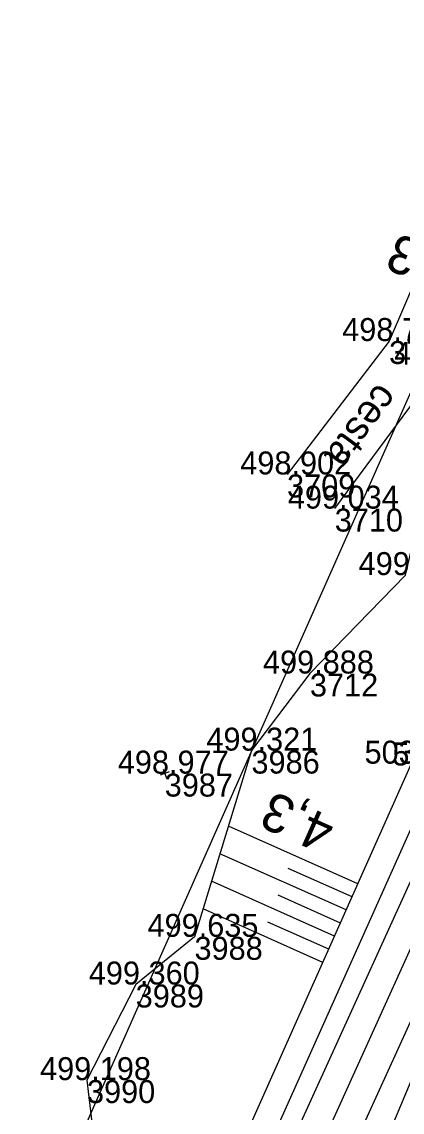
# Model space of a CAD drawing. Extents: x -1234191 to 23050, y -1290331 to -741191.
# Drawn here: x -864802.4 to -864782.5, y -1103878 to -1103821 of the extents above; entities that cross this region are included whole.
import ezdxf

# ---------------------------------------------------------------- set-up
doc = ezdxf.new("R2010")
doc.units = 0
for name, color, linetype in [('Vrstva 1', 7, 'Continuous'), ('Vrstva 4', 7, 'Continuous'), ('Vrstva 48', 7, 'Continuous'), ('Vrstva 49', 7, 'Continuous'), ('Vrstva 51', 7, 'Continuous'), ('Vrstva 53', 7, 'Continuous'), ('Vrstva 60', 7, 'Continuous'), ('Vrstva 61', 7, 'Continuous')]:
    doc.layers.add(name, color=color, linetype=linetype)

msp = doc.modelspace()

# ---------------------------------------------------------------- linework, layer by layer
at = {"layer": 'Vrstva 1'}
msp.add_lwpolyline([(-864742.93, -1103709.996), (-864743.322, -1103720.931), (-864744.881, -1103740.785), (-864746.479, -1103753.935), (-864747.494, -1103760.828), (-864751.09, -1103780.321), (-864755.8, -1103799.706), (-864761.696, -1103818.907), (-864765.694, -1103830.122), (-864769.495, -1103840.1), (-864772.781, -1103848.299), (-864778.142, -1103860.913), (-864787.322, -1103881.139), (-864796.999, -1103901.691), (-864815.614, -1103941.117), (-864831.342, -1103974.395), (-864846.425, -1104006.262), (-864858.229, -1104031.209), (-864882.501, -1104082.484), (-864901.047, -1104121.559), (-864916.565, -1104154.351)], dxfattribs=at)
at = {"layer": 'Vrstva 4'}
for points in [[(-864780.531, -1103859.909), (-864789.661, -1103880.267), (-864799.383, -1103900.636), (-864817.744, -1103939.874), (-864818.845, -1103942.244), (-864819.484, -1103943.565), (-864833.373, -1103973.372), (-864848.524, -1104005.032), (-864860.326, -1104029.991), (-864884.544, -1104081.125), (-864903.402, -1104120.668)], [(-864918.06, -1104153.787), (-864902.69, -1104120.731), (-864883.932, -1104081.495), (-864859.693, -1104030.428), (-864847.698, -1104005.571), (-864832.656, -1103973.803), (-864816.78, -1103940.448), (-864798.224, -1103901.125), (-864788.645, -1103880.497), (-864779.457, -1103860.305)], [(-864915.109, -1104155.037), (-864899.785, -1104122.194), (-864881.056, -1104082.879), (-864857.116, -1104031.825), (-864845.153, -1104006.824), (-864830.114, -1103975.069), (-864814.322, -1103941.628), (-864795.537, -1103902.318), (-864785.908, -1103881.806), (-864776.725, -1103861.661)], [(-864775.975, -1103861.988), (-864784.551, -1103882.436), (-864794.963, -1103903.002), (-864813.66, -1103942.732), (-864829.437, -1103975.736), (-864844.367, -1104007.474), (-864856.388, -1104032.192), (-864880.51, -1104083.317), (-864899.037, -1104122.419)]]:
    msp.add_lwpolyline(points, dxfattribs=at)
at = {"layer": 'Vrstva 48'}
for p, q in [((-864784.786, -1103866.095), (-864791.559, -1103863.076)), ((-864785.397, -1103867.465), (-864792.002, -1103864.521)), ((-864785.091, -1103866.78), (-864788.436, -1103865.289)), ((-864786.007, -1103868.835), (-864792.444, -1103865.966)), ((-864785.702, -1103868.15), (-864788.962, -1103866.697)), ((-864786.618, -1103870.205), (-864792.886, -1103867.411)), ((-864786.313, -1103869.52), (-864789.489, -1103868.105))]:
    msp.add_line(p, q, dxfattribs=at)
at = {"layer": 'Vrstva 49'}
for p, q in [((-864794.656, -1103860.248), (-864795.124, -1103860.424)), ((-864794.978, -1103860.102), (-864794.802, -1103860.57))]:
    msp.add_line(p, q, dxfattribs=at)
for points in [[(-864787.296, -1103855.104), (-864782.291, -1103849.957), (-864780.032, -1103840.256), (-864776.045, -1103831.354)], [(-864787.296, -1103855.104), (-864790.353, -1103859.134), (-864793.332, -1103868.868), (-864796.408, -1103871.361), (-864798.956, -1103876.358), (-864798.17, -1103882.994), (-864802.829, -1103893.128), (-864808.646, -1103896.418), (-864818.651, -1103912.574), (-864833.284, -1103928.593), (-864840.301, -1103937.854), (-864847.081, -1103961.734)], [(-864801.493, -1103900.254), (-864790.857, -1103879.714), (-864781.986, -1103859.815)]]:
    msp.add_lwpolyline(points, dxfattribs=at)
at = {"layer": 'Vrstva 51'}
for points in [[(-864766.409, -1103789.482), (-864772.425, -1103810.404), (-864778.347, -1103826.542), (-864783.155, -1103837.721)], [(-864785.997, -1103846.483), (-864780.433, -1103838.966), (-864775.194, -1103827.013), (-864769.449, -1103811.123)], [(-864783.155, -1103837.721), (-864788.49, -1103844.696)]]:
    msp.add_lwpolyline(points, dxfattribs=at)
at = {"layer": 'Vrstva 53'}
msp.add_lwpolyline([(-864851.8, -1103965.2), (-864832.93, -1103934.25), (-864802.44, -1103886.38), (-864769.72, -1103812.69), (-864751.48, -1103715.25), (-864751.19, -1103685.96), (-864767.18, -1103674.13), (-864782.08, -1103622.93), (-864787.15, -1103586.96), (-864794.59, -1103552.36), (-864798.3, -1103518.33), (-864820.12, -1103492.38), (-864862.25, -1103399.25), (-864883.05, -1103347.48), (-864889.03, -1103323.28), (-864892.77, -1103263.78)], dxfattribs=at)
at = {"layer": 'Vrstva 60'}
for p, q in [((-864783.155, -1103837.721), (-864783.155, -1103837.721)), ((-864788.49, -1103844.696), (-864788.49, -1103844.696)), ((-864785.997, -1103846.483), (-864785.997, -1103846.483)), ((-864787.296, -1103855.104), (-864787.296, -1103855.104)), ((-864790.353, -1103859.134), (-864790.353, -1103859.134)), ((-864794.89, -1103860.336), (-864794.89, -1103860.336)), ((-864793.332, -1103868.868), (-864793.332, -1103868.868)), ((-864796.408, -1103871.361), (-864796.408, -1103871.361)), ((-864798.956, -1103876.358), (-864798.956, -1103876.358))]:
    msp.add_line(p, q, dxfattribs=at)

# ---------------------------------------------------------------- texts
at = {"layer": 'Vrstva 48'}
for s, rotation, p in [('0,3', 156.3322, (-864779.283, -1103833.531)), ('4,3', 155.9726, (-864785.848, -1103862.734))]:
    msp.add_text(s, height=2, rotation=rotation, dxfattribs=at).set_placement(p)
at = {"layer": 'Vrstva 51'}
msp.add_text('cesta', height=1.5, rotation=233.4916, dxfattribs=at).set_placement((-864783.721, -1103839.84))
at = {"layer": 'Vrstva 60'}
for s, p in [('3708', (-864783.155, -1103838.921)), ('3709', (-864788.49, -1103845.896)), ('3710', (-864785.997, -1103847.683)), ('3712', (-864787.296, -1103856.304)), ('3986', (-864790.353, -1103860.334)), ('3987', (-864794.89, -1103861.536)), ('3988', (-864793.332, -1103870.068)), ('3989', (-864796.408, -1103872.561)), ('3990', (-864798.956, -1103877.558))]:
    msp.add_text(s, height=1.2, dxfattribs=at).set_placement(p)
at = {"layer": 'Vrstva 61'}
for s, p in [('498.754', (-864785.606, -1103837.721)), ('498.783', (-864782.885, -1103838.966)), ('498.902', (-864790.938, -1103844.696)), ('499.034', (-864788.448, -1103846.483)), ('499.955', (-864784.747, -1103849.957)), ('499.888', (-864789.75, -1103855.104)), ('499.321', (-864792.71, -1103859.134)), ('498.977', (-864797.342, -1103860.336)), ('503.670', (-864784.437, -1103859.815)), ('503.683', (-864782.983, -1103859.909)), ('499.635', (-864795.788, -1103868.868)), ('499.360', (-864798.859, -1103871.361)), ('499.198', (-864801.41, -1103876.358))]:
    msp.add_text(s, height=1.2, dxfattribs=at).set_placement(p)

doc.saveas('drawing.dxf')
